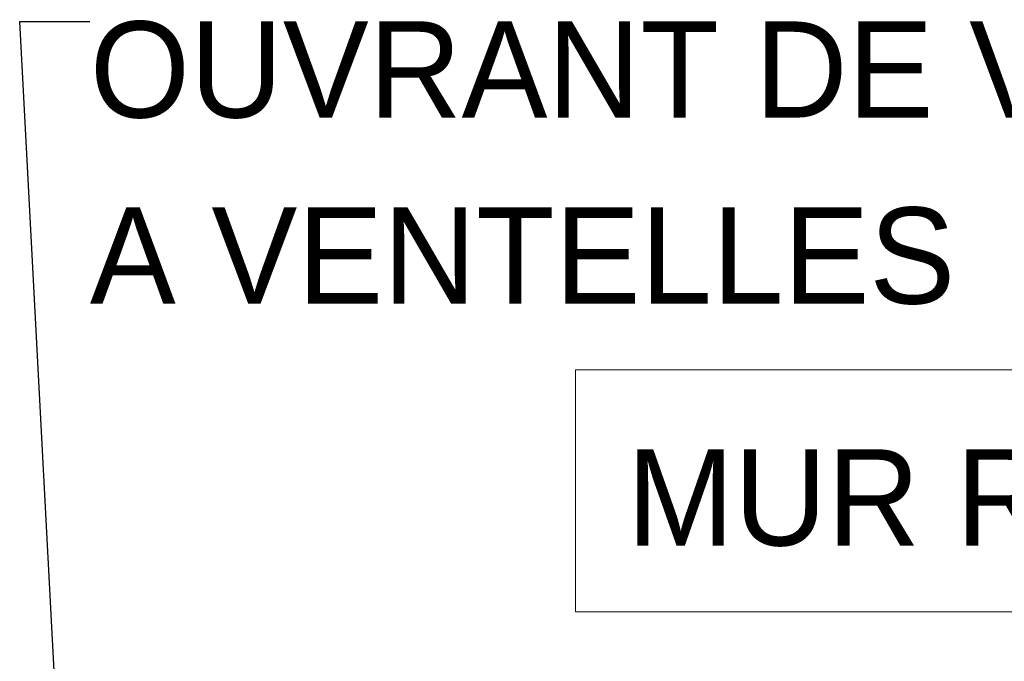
# Model space of a CAD drawing. Header units: millimetres. Extents: x 52659 to 1698020, y -10054 to 104697.
# Tile 354 of 363: x 1554594 to 1556641, y 9242 to 10577. Entities that reach past the tile are written whole.
import ezdxf

# ---------------------------------------------------------------- set-up
doc = ezdxf.new("R2010")
doc.units = ezdxf.units.MM
doc.header["$MEASUREMENT"] = 0
doc.layers.add('06-02 Texte 200ème 100ème.Texte', color=7, linetype='Continuous')
doc.layers.add('06-05 Etiquette.Texte', color=7, linetype='Continuous')
doc.dimstyles.new('STYLE_GENERE__4', dxfattribs={"dimtxt": 0.18, "dimasz": 145.92, "dimexe": 0.18, "dimexo": 0.0625, "dimgap": 0, "dimtad": 0, "dimtih": 1, "dimtoh": 1, "dimdec": 4, "dimzin": 0, "dimdsep": 46, "dimcen": 0.09, "dimadec": 0, "dimazin": 0, "dimtfac": 1, "dimtdec": 4, "dimtmove": 0, "dimatfit": 3, "dimldrblk": 'ARROWHEAD_1', "dimfxl": 1, "dimtolj": 1, "dimtzin": 0, "dimarcsym": 0})

# ---------------------------------------------------------------- blocks, each defined once
blk = doc.blocks.new('ARROWHEAD_1')
at = {"color": 0, "linetype": 'Continuous', "lineweight": 0}
blk.add_line((0, 0), (-1, 0), dxfattribs=at)
blk.add_circle((0, 0), 0.25, dxfattribs=at)

msp = doc.modelspace()

# ---------------------------------------------------------------- linework, layer by layer
at = {"layer": '06-02 Texte 200ème 100ème.Texte', "color": 7, "linetype": 'Continuous', "lineweight": 9, "flags": 128}
msp.add_lwpolyline([(1555748.997, 9848.725), (1558021.096, 9848.725), (1558021.096, 9345.663), (1555748.997, 9345.663)], close=True, dxfattribs=at)

# ---------------------------------------------------------------- texts
at = {"layer": '06-02 Texte 200ème 100ème.Texte', "color": 7, "linetype": 'Continuous', "lineweight": 9, "insert": (1556885.047, 9581.136), "char_height": 200, "attachment_point": 5}
msp.add_mtext('\\A1;MUR RIDEAU {\\H1.5x;C}', dxfattribs=at)
at = {"layer": '06-05 Etiquette.Texte', "color": 7, "linetype": 'Continuous', "lineweight": 9, "insert": (1554739.823, 10573.4), "char_height": 200, "attachment_point": 1, "line_spacing_factor": 1.160778}
msp.add_mtext('\\A1;OUVRANT DE VENTILATION \\PA VENTELLES', dxfattribs=at)

# ---------------------------------------------------------------- leaders
at = {"layer": '06-05 Etiquette.Texte', "color": 7, "linetype": 'Continuous', "lineweight": 9, "annotation_type": 0, "has_hookline": 1, "hookline_direction": 0, "text_width": 4333.333}
msp.add_leader([(1554739.823, 7810.998), (1554593.903, 10573.4), (1554739.823, 10573.4)], dimstyle='STYLE_GENERE__4', dxfattribs=at)

doc.saveas('drawing.dxf')
